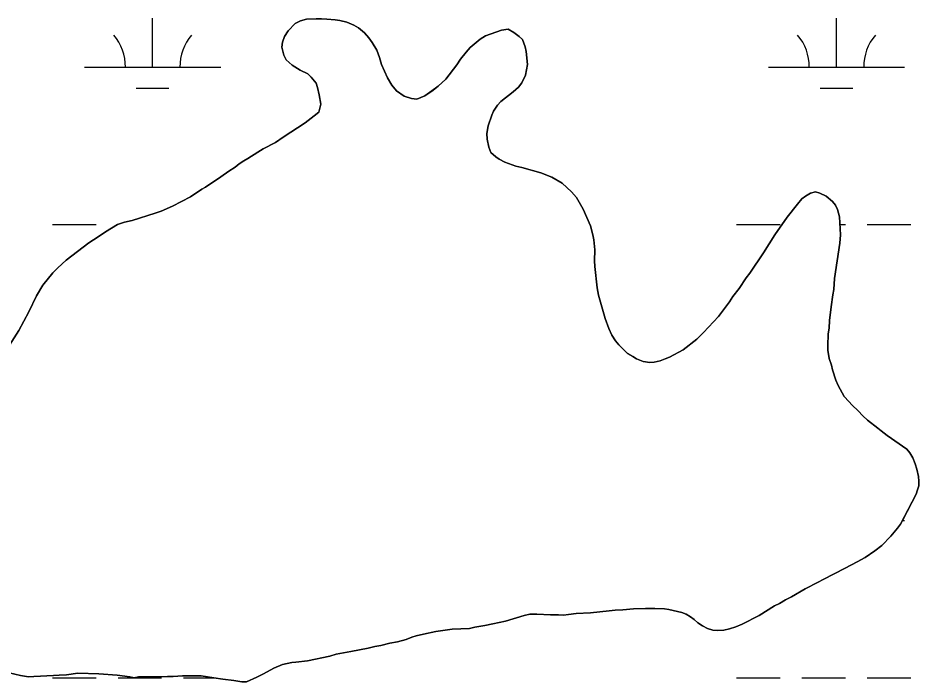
# Model space of a CAD drawing. Extents: x 3263578 to 3301413, y 764927 to 798602.
# Drawn here: x 3287648 to 3288309, y 788996 to 789483 of the extents above; entities that cross this region are included whole.
import ezdxf

# ---------------------------------------------------------------- set-up
doc = ezdxf.new("R2010")
doc.units = 0
for name, color, linetype in [('V-SITE-VEGE', 7, 'Continuous'), ('V-TOPO-SHOR', 7, 'Continuous'), ('V-WETL-SWMP', 7, 'Continuous')]:
    doc.layers.add(name, color=color, linetype=linetype)

msp = doc.modelspace()

# ---------------------------------------------------------------- linework, layer by layer
at = {"layer": 'V-SITE-VEGE'}
for points in [[(3288020.13, 789440.9), (3288020.91, 789444.81), (3288021.5, 789448.91), (3288020.53, 789458.48), (3288019.94, 789461.81), (3288017.79, 789467.08), (3288015.45, 789469.43), (3288011.54, 789472.36), (3288007.24, 789474.71), (3288002.36, 789474.12), (3287990.63, 789469.82), (3287986.72, 789467.48), (3287979.49, 789461.23), (3287976.56, 789457.91), (3287972.46, 789452.83), (3287969.72, 789448.53), (3287961.71, 789438.17), (3287956.04, 789432.9), (3287951.35, 789429.38), (3287946.27, 789425.87), (3287940.21, 789423.33), (3287936.3, 789423.92), (3287931.02, 789425.68), (3287925.36, 789429.39), (3287922.04, 789433.69), (3287918.91, 789439.16), (3287914.42, 789448.93), (3287912.86, 789454.02), (3287910.91, 789459.29), (3287907.58, 789464.96), (3287905.04, 789468.28), (3287901.92, 789471.99), (3287897.43, 789475.71), (3287894.1, 789477.66), (3287888.83, 789479.81), (3287883.75, 789480.99), (3287880.43, 789481.57), (3287874.37, 789482.16), (3287870.46, 789482.36), (3287866.56, 789482.36), (3287859.33, 789481.97), (3287855.02, 789480.8), (3287851.12, 789478.84), (3287845.84, 789473.57), (3287843.1, 789469.27), (3287841.74, 789465.17), (3287841.15, 789461.65), (3287842.71, 789455.79), (3287844.47, 789452.27), (3287848.77, 789448.36), (3287854.82, 789444.65), (3287860.29, 789441.91), (3287862.83, 789439.57), (3287866.35, 789435.07), (3287867.33, 789431.94), (3287868.69, 789426.47), (3287869.86, 789419.83), (3287868.3, 789413.77), (3287864.98, 789411.04), (3287858.33, 789405.96), (3287842.31, 789395.41), (3287836.64, 789391.7), (3287827.46, 789387.01), (3287823.74, 789384.47), (3287816.31, 789379.78), (3287813.38, 789378.22), (3287809.87, 789375.88), (3287806.93, 789373.53), (3287802.24, 789370.6), (3287796.38, 789366.31), (3287785.24, 789358.88), (3287782.51, 789357.32), (3287774.1, 789351.85), (3287761.01, 789344.82), (3287752.8, 789341.3), (3287748.31, 789339.74), (3287731.5, 789334.47), (3287725.83, 789333.1), (3287720.75, 789331.54), (3287711.76, 789326.07), (3287706.49, 789322.36), (3287699.65, 789318.06), (3287682.84, 789305.17), (3287676.78, 789299.7), (3287673.07, 789295.99), (3287665.83, 789287), (3287661.14, 789278.99)], [(3288307.3, 789151.83), (3288306.13, 789155.74), (3288304.38, 789160.24), (3288302.23, 789163.95), (3288299.88, 789166.69), (3288285.62, 789176.66), (3288281.13, 789180.18), (3288278.59, 789181.94), (3288271.16, 789187.99), (3288267.65, 789191.12), (3288264.33, 789194.64), (3288259.83, 789198.94), (3288257.29, 789201.48), (3288253.97, 789205.19), (3288249.48, 789213.4), (3288247.92, 789217.31), (3288245.38, 789224.93), (3288244.6, 789228.25), (3288242.84, 789233.14), (3288241.87, 789239.2), (3288241.87, 789242.52), (3288242.26, 789251.31), (3288242.85, 789255.41), (3288243.24, 789261.08), (3288244.41, 789271.04), (3288245.59, 789279.84), (3288246.37, 789283.74), (3288246.96, 789291.76), (3288250.68, 789317.74), (3288251.26, 789323.8), (3288250.49, 789337.09), (3288249.12, 789342.36), (3288247.56, 789345.69), (3288245.41, 789348.23), (3288240.72, 789352.14), (3288236.03, 789354.48), (3288232.9, 789355.46), (3288229.19, 789354.48), (3288225.48, 789352.33), (3288222.94, 789350.19), (3288219.61, 789346.47), (3288212.19, 789336.71), (3288203, 789323.81), (3288194.79, 789310.72), (3288184.62, 789295.68), (3288182.08, 789292.36), (3288176.81, 789284.54), (3288172.31, 789278.68), (3288169.77, 789274.78), (3288161.76, 789263.83), (3288150.81, 789252.11), (3288145.73, 789247.23), (3288135.76, 789239.41), (3288125.79, 789234.14), (3288122.67, 789232.77), (3288118.96, 789231.41), (3288114.46, 789230.43), (3288111.33, 789230.24), (3288106.45, 789231.02), (3288101.56, 789232.97), (3288094.92, 789236.88), (3288092.38, 789239.23), (3288088.48, 789243.14), (3288086.13, 789246.07), (3288083.4, 789250.37), (3288081.25, 789255.06), (3288078.52, 789262.48), (3288075, 789274.4), (3288073.64, 789279.48), (3288072.66, 789284.96), (3288070.9, 789300.59), (3288070.71, 789304.89), (3288070.91, 789312.9), (3288070.32, 789320.13), (3288069.54, 789323.84), (3288067.78, 789330.49), (3288062.32, 789342.6), (3288059.58, 789347.88), (3288057.43, 789351.2), (3288053.92, 789355.3), (3288046.88, 789361.76), (3288039.46, 789366.05), (3288031.45, 789369.38), (3288017.38, 789373.29), (3288012.89, 789374.27), (3288004.88, 789377.2), (3288000.77, 789379.35), (3287998.23, 789381.11), (3287994.72, 789384.24), (3287993.16, 789388.15), (3287991.98, 789394.01), (3287991.59, 789398.11), (3287992.57, 789403.78), (3287995.31, 789411.59), (3287996.68, 789414.52), (3287999.61, 789419.02), (3288001.96, 789421.75), (3288011.14, 789428.78), (3288014.85, 789432.11), (3288017.4, 789435.43), (3288020.13, 789440.9)], [(3287661.14, 789278.99), (3287655.47, 789267.27), (3287648.24, 789253.79), (3287637.88, 789237.57)], [(3287636.85, 789003.48), (3287649.55, 789000.55), (3287655.42, 788999.57), (3287659.32, 788999.96), (3287673.78, 789000.54), (3287677.89, 789000.93), (3287683.16, 789001.13), (3287691.56, 789002.3), (3287707, 789001.9), (3287720.48, 789000.73), (3287729.67, 788999.55), (3287732.79, 788998.97), (3287736.11, 788999.55), (3287748.43, 788999.55), (3287757.41, 788999.94), (3287761.52, 788999.94), (3287768.36, 789000.33), (3287782.03, 789000.32), (3287791.22, 788998.76), (3287797.86, 788997.78), (3287806.07, 788996.8), (3287811.93, 788995.82), (3287815.25, 788996.02), (3287822.87, 788999.34), (3287827.76, 789001.68), (3287835.38, 789005.98), (3287841.83, 789008.52), (3287848.47, 789010.08), (3287851.6, 789010.27), (3287860.2, 789011.45), (3287876.42, 789014.76), (3287881.1, 789016.13), (3287891.85, 789018.08), (3287904.55, 789020.62), (3287909.44, 789021.79), (3287913.93, 789022.57), (3287920.58, 789024.33), (3287926.24, 789025.3), (3287932.5, 789027.06), (3287936.6, 789028.62), (3287939.92, 789029.6), (3287945.2, 789030.96), (3287954.19, 789032.92), (3287966.3, 789034.48), (3287979, 789035.06), (3287982.91, 789036.04), (3287990.14, 789037.21), (3287996.2, 789038.38), (3288005.39, 789040.53), (3288019.06, 789044.63), (3288023.17, 789045.6), (3288028.44, 789045.6), (3288038.41, 789045.01), (3288044.27, 789045.01), (3288047.98, 789044.82), (3288051.7, 789045.4), (3288057.36, 789045.98), (3288067.72, 789046.57), (3288081.59, 789048.13), (3288085.89, 789048.52), (3288091.56, 789048.71), (3288099.4, 789049.45), (3288108.19, 789049.71), (3288114.96, 789049.71), (3288122.06, 789049.38), (3288125.32, 789048.99), (3288134.89, 789046.84), (3288138.02, 789045.47), (3288141.15, 789043.71), (3288143.88, 789041.75), (3288146.62, 789039.21), (3288149.94, 789037.06), (3288153.65, 789035.11), (3288157.56, 789033.93), (3288161.27, 789033.54), (3288165.57, 789033.93), (3288169.87, 789034.91), (3288174.36, 789036.28), (3288179.05, 789038.23), (3288191.56, 789044.48), (3288202.89, 789051.71), (3288206.41, 789053.47), (3288210.91, 789056.2), (3288215.21, 789058.35), (3288225.37, 789064.21), (3288234.94, 789069.09), (3288238.46, 789071.04), (3288254.68, 789079.24), (3288263.47, 789083.93), (3288269.34, 789087.25), (3288276.57, 789091.94), (3288281.65, 789096.04), (3288288.3, 789102.69), (3288292.99, 789108.74), (3288295.33, 789111.48), (3288306.71, 789133.66), (3288307.69, 789136.79), (3288308.86, 789139.72), (3288308.86, 789143.04), (3288308.48, 789146.56), (3288307.3, 789151.83)]]:
    msp.add_lwpolyline(points, dxfattribs=at)
at = {"layer": 'V-TOPO-SHOR'}
for points in [[(3287682.84, 789305.17), (3287699.65, 789318.06), (3287706.49, 789322.36), (3287711.76, 789326.07), (3287720.75, 789331.54), (3287725.83, 789333.1), (3287731.5, 789334.47), (3287748.31, 789339.74), (3287752.8, 789341.3), (3287761.01, 789344.82), (3287774.1, 789351.85), (3287782.51, 789357.32), (3287785.24, 789358.88), (3287796.38, 789366.31), (3287802.24, 789370.6), (3287806.93, 789373.53), (3287809.87, 789375.88), (3287813.38, 789378.22), (3287816.31, 789379.78), (3287823.74, 789384.47), (3287827.46, 789387.01), (3287836.64, 789391.7), (3287842.31, 789395.41), (3287858.33, 789405.96), (3287864.98, 789411.04), (3287868.3, 789413.77), (3287869.86, 789419.83), (3287868.69, 789426.47), (3287867.33, 789431.94), (3287866.35, 789435.07), (3287862.83, 789439.57), (3287860.29, 789441.91), (3287854.82, 789444.65), (3287848.77, 789448.36), (3287844.47, 789452.27), (3287842.71, 789455.79), (3287841.15, 789461.65), (3287841.74, 789465.17), (3287843.1, 789469.27), (3287845.84, 789473.57), (3287851.12, 789478.84), (3287855.02, 789480.8), (3287859.33, 789481.97), (3287866.56, 789482.36), (3287870.46, 789482.36), (3287874.37, 789482.16), (3287880.43, 789481.57), (3287883.75, 789480.99), (3287888.83, 789479.81), (3287894.1, 789477.66), (3287897.43, 789475.71), (3287901.92, 789471.99), (3287905.05, 789468.28), (3287907.58, 789464.96), (3287910.91, 789459.29), (3287912.86, 789454.01), (3287914.42, 789448.93), (3287918.91, 789439.16), (3287922.04, 789433.69), (3287925.36, 789429.39), (3287931.02, 789425.68), (3287936.3, 789423.92), (3287940.21, 789423.33), (3287946.27, 789425.87), (3287951.35, 789429.38), (3287956.04, 789432.9), (3287961.71, 789438.17), (3287969.72, 789448.53), (3287972.46, 789452.83), (3287976.56, 789457.91), (3287979.49, 789461.23), (3287986.72, 789467.48), (3287990.63, 789469.82), (3288002.36, 789474.12), (3288007.24, 789474.71), (3288011.54, 789472.36), (3288015.45, 789469.43), (3288017.79, 789467.08), (3288019.94, 789461.81), (3288020.53, 789458.48), (3288021.5, 789448.91), (3288020.91, 789444.81), (3288020.13, 789440.9), (3288017.4, 789435.43), (3288014.85, 789432.11), (3288011.14, 789428.78), (3288001.96, 789421.75), (3287999.61, 789419.02), (3287996.68, 789414.52), (3287995.31, 789411.59), (3287992.57, 789403.78), (3287991.59, 789398.11), (3287991.98, 789394.01), (3287993.16, 789388.15), (3287994.71, 789384.24), (3287998.23, 789381.11), (3288000.77, 789379.35), (3288004.88, 789377.2), (3288012.89, 789374.27), (3288017.38, 789373.29), (3288031.45, 789369.38)], [(3288031.45, 789369.38), (3288039.46, 789366.05), (3288046.88, 789361.76), (3288053.92, 789355.3), (3288057.43, 789351.2), (3288059.58, 789347.88), (3288062.32, 789342.6), (3288067.78, 789330.49), (3288069.54, 789323.84), (3288070.32, 789320.13), (3288070.91, 789312.9), (3288070.71, 789304.89), (3288070.9, 789300.59), (3288072.66, 789284.96), (3288073.64, 789279.48), (3288075, 789274.4), (3288078.52, 789262.48), (3288081.25, 789255.06), (3288083.4, 789250.37), (3288086.13, 789246.07), (3288088.48, 789243.14), (3288092.38, 789239.23), (3288094.92, 789236.88), (3288098.83, 789234.54), (3288101.56, 789232.97), (3288106.45, 789231.02), (3288111.33, 789230.24), (3288114.46, 789230.43), (3288118.96, 789231.41), (3288122.67, 789232.77), (3288125.79, 789234.14), (3288135.76, 789239.41), (3288145.73, 789247.23), (3288150.81, 789252.11), (3288161.76, 789263.83), (3288169.77, 789274.78), (3288172.31, 789278.68), (3288176.81, 789284.54), (3288182.08, 789292.36), (3288184.62, 789295.68), (3288194.79, 789310.72), (3288203, 789323.81), (3288212.19, 789336.71), (3288219.61, 789346.47), (3288222.94, 789350.19), (3288225.48, 789352.33), (3288229.19, 789354.48), (3288232.9, 789355.46), (3288236.03, 789354.48), (3288240.72, 789352.14), (3288245.41, 789348.23), (3288247.56, 789345.69), (3288249.12, 789342.36), (3288250.49, 789337.09), (3288251.26, 789323.8), (3288250.68, 789317.74), (3288246.96, 789291.76), (3288246.37, 789283.74), (3288245.59, 789279.84), (3288244.41, 789271.04), (3288243.24, 789261.08), (3288242.85, 789255.41), (3288242.26, 789251.31), (3288241.87, 789242.52), (3288241.87, 789239.2), (3288242.84, 789233.14), (3288244.6, 789228.25), (3288245.38, 789224.93), (3288247.92, 789217.31), (3288249.48, 789213.4), (3288253.97, 789205.19), (3288257.29, 789201.48), (3288259.83, 789198.94), (3288264.33, 789194.64), (3288267.65, 789191.12), (3288271.16, 789187.99), (3288278.59, 789181.94), (3288281.13, 789180.18), (3288285.62, 789176.66), (3288299.88, 789166.69), (3288302.23, 789163.95), (3288304.38, 789160.24), (3288306.13, 789155.74), (3288307.3, 789151.83), (3288308.48, 789146.56), (3288308.86, 789143.04), (3288308.86, 789139.72), (3288307.69, 789136.79), (3288306.71, 789133.66), (3288297.09, 789114.8), (3288295.33, 789111.48), (3288292.99, 789108.74), (3288288.3, 789102.69), (3288281.65, 789096.04), (3288276.57, 789091.94), (3288269.34, 789087.25), (3288263.47, 789083.93), (3288254.68, 789079.24), (3288238.46, 789071.04), (3288234.94, 789069.09), (3288225.37, 789064.21)], [(3287637.88, 789237.57), (3287648.24, 789253.79), (3287655.47, 789267.27), (3287661.14, 789278.99), (3287665.83, 789287), (3287673.07, 789295.99), (3287676.78, 789299.7), (3287682.84, 789305.17)], [(3288225.37, 789064.21), (3288215.21, 789058.35), (3288210.91, 789056.2), (3288206.41, 789053.46), (3288202.89, 789051.71), (3288191.56, 789044.48), (3288179.05, 789038.23), (3288174.36, 789036.28), (3288169.87, 789034.91), (3288165.57, 789033.93), (3288161.27, 789033.54), (3288157.56, 789033.93), (3288153.65, 789035.11), (3288149.94, 789037.06), (3288146.62, 789039.21), (3288143.88, 789041.75), (3288141.15, 789043.71), (3288138.02, 789045.47), (3288134.89, 789046.84), (3288125.32, 789048.99), (3288122.06, 789049.38), (3288114.96, 789049.71), (3288108.19, 789049.71), (3288099.4, 789049.45), (3288091.56, 789048.71), (3288085.89, 789048.52), (3288081.59, 789048.13), (3288067.72, 789046.57), (3288057.36, 789045.98), (3288051.7, 789045.4), (3288047.98, 789044.82), (3288044.27, 789045.01), (3288038.41, 789045.01), (3288028.44, 789045.6), (3288023.17, 789045.6), (3288019.06, 789044.63), (3288005.39, 789040.53), (3287996.2, 789038.38), (3287990.14, 789037.21), (3287982.91, 789036.04), (3287979, 789035.06), (3287966.3, 789034.48), (3287954.19, 789032.92), (3287945.2, 789030.96), (3287939.92, 789029.6), (3287936.6, 789028.62), (3287932.5, 789027.06), (3287926.24, 789025.3), (3287920.58, 789024.33), (3287913.93, 789022.57), (3287909.44, 789021.79), (3287904.55, 789020.62), (3287891.85, 789018.08), (3287881.1, 789016.13), (3287876.42, 789014.76), (3287860.2, 789011.45), (3287851.6, 789010.27), (3287848.47, 789010.08), (3287841.83, 789008.52), (3287835.38, 789005.98), (3287827.76, 789001.68), (3287822.87, 788999.34), (3287815.25, 788996.02), (3287811.93, 788995.82), (3287806.07, 788996.8), (3287797.86, 788997.78), (3287791.22, 788998.76), (3287782.03, 789000.32), (3287768.36, 789000.33), (3287761.52, 788999.94), (3287757.41, 788999.94), (3287748.43, 788999.55), (3287736.11, 788999.55), (3287732.79, 788998.97), (3287729.67, 788999.55), (3287720.48, 789000.73), (3287707, 789001.9), (3287691.56, 789002.3), (3287683.16, 789001.13), (3287677.89, 789000.93), (3287673.78, 789000.54), (3287659.32, 788999.96), (3287655.42, 788999.57), (3287649.55, 789000.55), (3287636.85, 789003.48)]]:
    msp.add_lwpolyline(points, dxfattribs=at)
at = {"layer": 'V-WETL-SWMP'}
for p, q in [((3287746.42, 789446.88), (3287746.41, 789482.88)), ((3288248.33, 789446.92), (3288248.32, 789482.92)), ((3287696.42, 789446.88), (3287796.42, 789446.88)), ((3288198.33, 789446.91), (3288298.33, 789446.92)), ((3287734.42, 789431.45), (3287758.42, 789431.45)), ((3288236.33, 789431.48), (3288260.33, 789431.49)), ((3287673.02, 789331.44), (3287705.02, 789331.45)), ((3288174.93, 789331.48), (3288206.93, 789331.48)), ((3288250.82, 789331.48), (3288254.93, 789331.49)), ((3288270.93, 789331.49), (3288302.93, 789331.49)), ((3288296.8, 789114.25), (3288298.35, 789114.25)), ((3287673.04, 788998.77), (3287705.04, 788998.77)), ((3287721.04, 788998.77), (3287753.04, 788998.77)), ((3287769.04, 788998.78), (3287791.17, 788998.78)), ((3288174.95, 788998.8), (3288206.95, 788998.81)), ((3288222.95, 788998.81), (3288254.95, 788998.81)), ((3288270.95, 788998.81), (3288302.95, 788998.81))]:
    msp.add_line(p, q, dxfattribs=at)
for points in [[(3287999.61, 789419.02), (3288001.95, 789421.75), (3288011.14, 789428.79), (3288014.85, 789432.11), (3288017.39, 789435.43), (3288020.13, 789440.9), (3288020.91, 789444.81), (3288021.5, 789448.91), (3288020.53, 789458.48), (3288019.94, 789461.81), (3288017.79, 789467.08), (3288015.45, 789469.43), (3288011.54, 789472.36), (3288007.24, 789474.71), (3288002.36, 789474.12), (3287990.63, 789469.82), (3287986.72, 789467.48), (3287979.49, 789461.23), (3287976.56, 789457.91), (3287972.46, 789452.83), (3287969.72, 789448.53), (3287961.71, 789438.18), (3287956.04, 789432.9), (3287951.35, 789429.39), (3287946.27, 789425.87), (3287940.21, 789423.33), (3287936.3, 789423.92), (3287931.02, 789425.68), (3287925.36, 789429.39), (3287922.04, 789433.69), (3287918.91, 789439.16), (3287914.42, 789448.93), (3287912.86, 789454.01), (3287910.91, 789459.29), (3287907.59, 789464.96), (3287905.05, 789468.28), (3287901.92, 789471.99), (3287897.43, 789475.71), (3287894.11, 789477.66), (3287888.83, 789479.81), (3287883.75, 789480.99), (3287880.43, 789481.57), (3287874.37, 789482.16), (3287870.46, 789482.36), (3287866.56, 789482.36), (3287859.33, 789481.97), (3287855.03, 789480.8), (3287851.12, 789478.84), (3287845.84, 789473.57), (3287843.1, 789469.27), (3287841.74, 789465.17), (3287841.15, 789461.65), (3287842.71, 789455.79), (3287844.47, 789452.27), (3287848.77, 789448.36), (3287854.82, 789444.65), (3287860.29, 789441.91), (3287862.83, 789439.57), (3287866.35, 789435.07), (3287867.33, 789431.94), (3287868.69, 789426.47), (3287869.86, 789419.83), (3287868.3, 789413.77), (3287864.98, 789411.04), (3287858.33, 789405.96), (3287842.31, 789395.41), (3287836.64, 789391.7), (3287827.45, 789387.01), (3287823.74, 789384.47), (3287816.31, 789379.78), (3287813.38, 789378.22), (3287809.87, 789375.88), (3287806.93, 789373.53), (3287802.24, 789370.6), (3287796.38, 789366.31), (3287785.24, 789358.88), (3287782.5, 789357.32), (3287774.1, 789351.85), (3287761.01, 789344.82), (3287752.8, 789341.3), (3287748.31, 789339.74), (3287731.5, 789334.47), (3287725.83, 789333.1), (3287720.75, 789331.54), (3287711.76, 789326.07), (3287706.49, 789322.36), (3287699.65, 789318.06), (3287682.84, 789305.17), (3287676.78, 789299.7), (3287673.07, 789295.99)], [(3288307.69, 789136.79), (3288308.87, 789139.72), (3288308.87, 789143.04), (3288308.48, 789146.56), (3288307.3, 789151.84), (3288306.13, 789155.74), (3288304.38, 789160.24), (3288302.23, 789163.95), (3288299.88, 789166.69), (3288285.62, 789176.66), (3288281.13, 789180.18), (3288278.59, 789181.93), (3288271.16, 789187.99), (3288267.65, 789191.12), (3288264.33, 789194.64), (3288259.83, 789198.94), (3288257.29, 789201.48), (3288253.97, 789205.19), (3288249.48, 789213.4), (3288247.92, 789217.31), (3288245.38, 789224.93), (3288244.6, 789228.25), (3288242.84, 789233.14), (3288241.87, 789239.19), (3288241.87, 789242.52), (3288242.26, 789251.31), (3288242.85, 789255.41), (3288243.24, 789261.08), (3288244.41, 789271.04), (3288245.59, 789279.84), (3288246.37, 789283.74), (3288246.96, 789291.76), (3288250.68, 789317.74), (3288251.26, 789323.8), (3288250.48, 789337.09), (3288249.12, 789342.36), (3288247.56, 789345.69), (3288245.41, 789348.23), (3288240.72, 789352.14), (3288236.03, 789354.48), (3288232.9, 789355.46), (3288229.19, 789354.48), (3288225.48, 789352.33), (3288222.94, 789350.19), (3288219.61, 789346.47), (3288212.19, 789336.71), (3288203, 789323.81), (3288194.79, 789310.72), (3288184.62, 789295.68), (3288182.08, 789292.36), (3288176.81, 789284.54), (3288172.31, 789278.68), (3288169.77, 789274.77), (3288161.76, 789263.83), (3288150.81, 789252.11), (3288145.73, 789247.23), (3288135.76, 789239.41), (3288125.8, 789234.14), (3288122.67, 789232.77), (3288118.96, 789231.41), (3288114.46, 789230.43), (3288111.33, 789230.24), (3288106.45, 789231.02), (3288101.57, 789232.97), (3288098.83, 789234.54), (3288094.92, 789236.88), (3288092.38, 789239.23), (3288088.48, 789243.14), (3288086.13, 789246.07), (3288083.4, 789250.37), (3288081.25, 789255.06), (3288078.52, 789262.48), (3288075, 789274.4), (3288073.63, 789279.48), (3288072.66, 789284.96), (3288070.9, 789300.59), (3288070.71, 789304.89), (3288070.91, 789312.9), (3288070.32, 789320.13), (3288069.54, 789323.84), (3288067.78, 789330.49), (3288062.31, 789342.6), (3288059.58, 789347.88), (3288057.43, 789351.2), (3288053.92, 789355.31), (3288046.88, 789361.76), (3288039.46, 789366.06), (3288031.45, 789369.38), (3288017.38, 789373.29), (3288012.89, 789374.27), (3288004.88, 789377.2), (3288000.77, 789379.35), (3287998.23, 789381.11), (3287994.72, 789384.24), (3287993.15, 789388.15), (3287991.98, 789394.01), (3287991.59, 789398.11), (3287992.57, 789403.78), (3287995.31, 789411.59), (3287996.68, 789414.52), (3287999.61, 789419.02)], [(3287673.07, 789295.99), (3287665.83, 789287), (3287661.14, 789278.99), (3287655.47, 789267.27), (3287648.24, 789253.79), (3287637.88, 789237.57)], [(3287636.85, 789003.48), (3287649.55, 789000.55), (3287655.41, 788999.57), (3287659.32, 788999.96), (3287673.78, 789000.54), (3287677.89, 789000.93), (3287683.16, 789001.13), (3287691.56, 789002.3), (3287707, 789001.9), (3287720.48, 789000.73), (3287729.67, 788999.55), (3287732.79, 788998.97), (3287736.11, 788999.55), (3287748.42, 788999.55), (3287757.41, 788999.94), (3287761.52, 788999.94), (3287768.35, 789000.33), (3287782.03, 789000.32), (3287791.22, 788998.76), (3287797.86, 788997.78), (3287806.07, 788996.8), (3287811.93, 788995.82), (3287815.25, 788996.02), (3287822.87, 788999.34), (3287827.76, 789001.68), (3287835.38, 789005.98), (3287841.83, 789008.52), (3287848.47, 789010.08), (3287851.6, 789010.27), (3287860.2, 789011.44), (3287876.42, 789014.76), (3287881.1, 789016.13), (3287891.85, 789018.08), (3287904.55, 789020.62), (3287909.44, 789021.79), (3287913.93, 789022.57), (3287920.58, 789024.33), (3287926.25, 789025.3), (3287932.5, 789027.06), (3287936.6, 789028.62), (3287939.92, 789029.6), (3287945.2, 789030.96), (3287954.19, 789032.92), (3287966.3, 789034.48), (3287979, 789035.06), (3287982.91, 789036.04), (3287990.14, 789037.21), (3287996.2, 789038.38), (3288005.39, 789040.53), (3288019.06, 789044.63), (3288023.17, 789045.6), (3288028.44, 789045.6), (3288038.41, 789045.01), (3288044.27, 789045.01), (3288047.98, 789044.82), (3288051.7, 789045.4), (3288057.36, 789045.98), (3288067.72, 789046.57), (3288081.59, 789048.13), (3288085.89, 789048.52), (3288091.56, 789048.71), (3288099.4, 789049.45), (3288108.19, 789049.71), (3288114.96, 789049.71), (3288122.06, 789049.38), (3288125.32, 789048.99), (3288134.89, 789046.84), (3288138.02, 789045.47), (3288141.15, 789043.71), (3288143.88, 789041.75), (3288146.62, 789039.21), (3288149.94, 789037.06), (3288153.65, 789035.11), (3288157.56, 789033.93), (3288161.27, 789033.54), (3288165.57, 789033.93), (3288169.87, 789034.91), (3288174.36, 789036.28), (3288179.05, 789038.23), (3288191.56, 789044.48), (3288202.89, 789051.71), (3288206.41, 789053.46), (3288210.91, 789056.2), (3288215.21, 789058.35), (3288225.37, 789064.21), (3288234.94, 789069.09), (3288238.46, 789071.04), (3288254.68, 789079.24), (3288263.48, 789083.93), (3288269.34, 789087.25), (3288276.57, 789091.94), (3288281.65, 789096.04), (3288288.29, 789102.69), (3288292.99, 789108.74), (3288295.33, 789111.48), (3288297.09, 789114.8), (3288306.71, 789133.66), (3288307.69, 789136.79)]]:
    msp.add_lwpolyline(points, dxfattribs=at)
for centre, start, end in [((3287691.17, 789447.35), 359.23235, 40.77601), ((3287801.66, 789447.36), 139.23234, 180.776), ((3288193.08, 789447.39), 359.23235, 40.77601), ((3288303.57, 789447.4), 139.23234, 180.776)]:
    msp.add_arc(centre, 35.25, start, end, dxfattribs=at)

doc.saveas('drawing.dxf')
